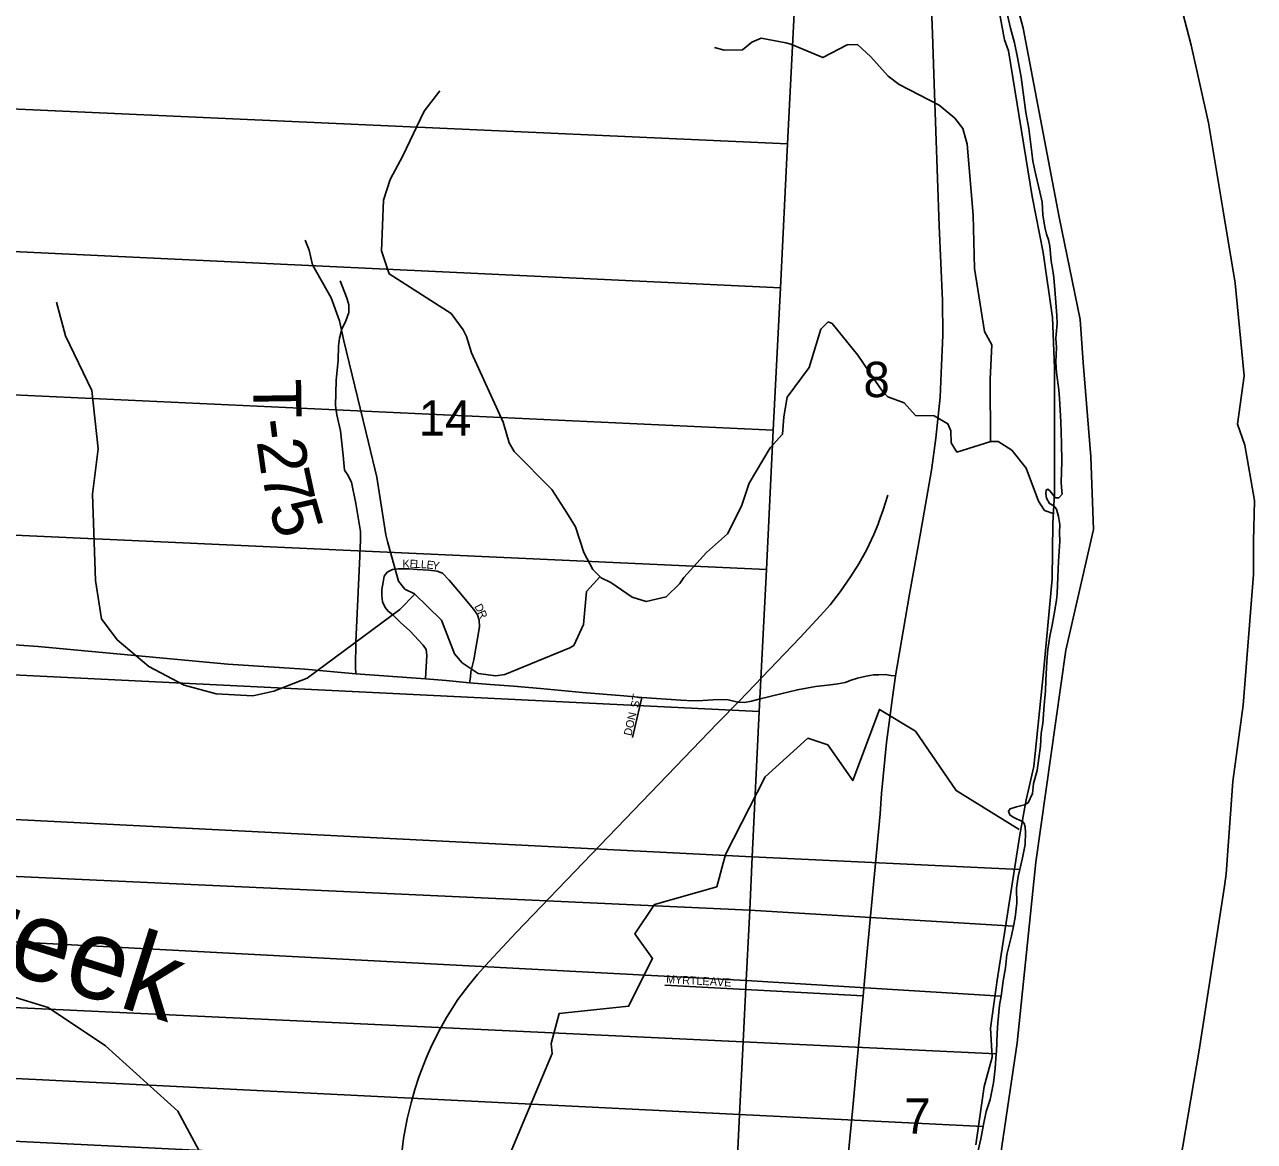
# Model space of a CAD drawing. Extents: x 1878108 to 2183446, y 146837 to 508383.
# Drawn here: x 2064537 to 2072221, y 311060 to 318037 of the extents above; entities that cross this region are included whole.
import ezdxf

# ---------------------------------------------------------------- set-up
doc = ezdxf.new("R2010")
doc.units = 0
for name, color, linetype in [('GM_X_County', 7, 'Continuous'), ('GM_X_County_Road', 7, 'Continuous'), ('GM_X_Major_River', 7, 'Continuous'), ('GM_X_Minor_River', 7, 'Continuous'), ('GM_X_Minor_River_Text', 7, 'Continuous'), ('GM_X_Rail_Line', 7, 'Continuous'), ('GM_X_Section', 7, 'Continuous'), ('GM_X_Section_Text', 7, 'Continuous'), ('GM_X_State_Route', 7, 'Continuous'), ('GM_X_Township', 7, 'Continuous'), ('GM_X_Township_Road', 7, 'Continuous'), ('GM_X_Township_Road_Text', 7, 'Continuous'), ('GM_X_Township_Subdivision', 7, 'Continuous'), ('GM_X_Township_Subdivision_Text', 7, 'Continuous')]:
    doc.layers.add(name, color=color, linetype=linetype)

msp = doc.modelspace()

# ---------------------------------------------------------------- linework, layer by layer
at = {"layer": 'GM_X_County'}
msp.add_lwpolyline([(2069614, 325144.7), (2069452.2, 323351.5), (2069398.3, 322524), (2069424.3, 321786.6), (2069787.8, 320905), (2070327.1, 319650.7), (2070434.9, 319135.8), (2070540.7, 318895.9), (2070777.2, 318015.6), (2071000.7, 316833.2), (2071132.4, 316193.8), (2071150.4, 315925.3), (2071198.3, 315336.1), (2071216.3, 314883.2), (2071042.6, 314129.7), (2070855, 312805), (2070739.3, 311674.7), (2070547.7, 310380)], dxfattribs=at)
at = {"layer": 'GM_X_County_Road'}
msp.add_lwpolyline([(2064263.5, 314177.3), (2064622.4, 314150.8), (2065023.6, 314113.3), (2065405.5, 314078.3), (2065806.7, 314042), (2066288.8, 314009.4), (2066607, 313981.5), (2067041.8, 313949), (2067170.8, 313938.2), (2067317.8, 313925.6), (2067445.9, 313913.8), (2067592, 313904.8), (2067761.6, 313889.5), (2068024, 313864.2), (2068282, 313843.5), (2068393.9, 313833.6), (2068637.4, 313815.5), (2068714.1, 313812.8), (2068775.4, 313814.6), (2068837.6, 313819.1), (2068889, 313820.9), (2068933.2, 313818.2), (2068992.8, 313804.7), (2069034.3, 313802), (2069078.4, 313811), (2069133.5, 313824.6), (2069262.5, 313855.2), (2069366.2, 313881.4), (2069478, 313901.2), (2069573.6, 313912.9), (2069617.8, 313919.3), (2069663.8, 313927.4), (2069702.6, 313941.8), (2069740.5, 313954.4), (2069795.5, 313966.2), (2069840.6, 313974.3), (2069874.9, 313975.2), (2069913.7, 313976.1), (2069948.9, 313970.7), (2069978.6, 313968)], dxfattribs=at)
at = {"layer": 'GM_X_Major_River'}
for p, q in [((2070971.6, 315107.5), (2070962.4, 314923)), ((2070795.6, 313194.3), (2070756.6, 312975.6))]:
    msp.add_line(p, q, dxfattribs=at)
for points in [[(2071688.6, 310527.8), (2071875.8, 311629.1), (2072035.4, 312654.1), (2072045, 312732.3), (2072086.6, 313307.8), (2072150.6, 313785.2), (2072215.2, 314601.4), (2072216.3, 314809.9), (2072221.3, 315064.5), (2072162, 315409), (2072115.6, 315541.2), (2072158.3, 315842), (2072100.1, 316421.2), (2072026.4, 316873.9), (2071934.4, 317422.8), (2071826.6, 317907.5), (2071690.8, 318430.2), (2071585.8, 318726.4), (2071450.2, 318967.2)], [(2070433.4, 318890.1), (2070577.2, 318393.5), (2070660.8, 317940.8), (2070685, 317872.8), (2070832.4, 316963.2), (2070901.7, 316612.7), (2070959.2, 316208), (2070972.4, 315893.3), (2070971.6, 315107.5)], [(2070962.4, 314923), (2070957.8, 314574.2), (2070904.2, 313990.6), (2070842.7, 313401), (2070795.6, 313194.3)], [(2070756.6, 312975.6), (2070614.5, 312067), (2070571.8, 311768.1), (2070582.5, 311585.7), (2070533.4, 311403.1), (2070480.9, 311038)]]:
    msp.add_lwpolyline(points, dxfattribs=at)
at = {"layer": 'GM_X_Minor_River'}
for points in [[(2070571.4, 315432.1), (2070570.7, 315822.6), (2070580.8, 316035.5), (2070534.8, 316119.7), (2070472.9, 316513.2), (2070463, 316846.5), (2070427.1, 317290.1), (2070399.1, 317388.5), (2070349.1, 317452.7), (2070251.1, 317532.9), (2070000.9, 317663.1), (2069932.9, 317715.2), (2069824.9, 317835.6), (2069740.8, 317911.8), (2069676.8, 317909.7), (2069524.6, 317831.3), (2069324.5, 317915.4), (2069292.5, 317923.4), (2069140.4, 317951.3), (2069080.3, 317927.2), (2069022.3, 317878.9), (2068908.2, 317876.8), (2068848.1, 317892.8)], [(2070970.9, 314979.9), (2070910.7, 315001.8), (2070872.7, 315060), (2070794.7, 315264.7), (2070704.7, 315379.1), (2070620.6, 315433.2), (2070574.6, 315433.1), (2070362.4, 315366.6), (2070326.4, 315424.8), (2070324.4, 315499.1), (2070306.4, 315543.3), (2070220.4, 315593.4), (2070104.3, 315595.2), (2070032.3, 315673.5), (2069930.2, 315711.5), (2069904.2, 315737.6), (2069880.2, 315769.7), (2069744.2, 315972.3), (2069582.1, 316168.9), (2069558.1, 316178.9), (2069512, 316134.7), (2069439.9, 315893.7), (2069301.7, 315708.8), (2069281.7, 315586.3), (2069273.6, 315477.9), (2069195.5, 315393.5), (2069065.4, 315172.5), (2069017.3, 315027.9), (2068929.1, 314855.1), (2068797, 314738.5), (2068656.8, 314581.8), (2068630.8, 314545.6), (2068546.7, 314461.2), (2068420.6, 314433), (2068332.5, 314459), (2068200.5, 314551.2), (2068140.4, 314581.2), (2068088.4, 314633.4), (2068032.4, 314739.7), (2067978.4, 314898.3), (2067924.4, 314986.6), (2067830.4, 315133), (2067596.3, 315369.7), (2067564.3, 315423.9), (2067526.3, 315552.3), (2067330.3, 315985.8), (2067298.3, 316088.2), (2067278.3, 316130.3), (2067202.3, 316232.6), (2066814.1, 316479.1), (2066768.1, 316623.7), (2066780.2, 316940.9), (2066822.3, 317069.4), (2066900.4, 317216.1), (2067034.6, 317495.3), (2067130.7, 317623.9)], [(2068132.6, 314589.1), (2068048.3, 314494.8), (2068030.3, 314288), (2067968.2, 314157.4), (2067944.1, 314143.3), (2067537.8, 313976.3), (2067481.7, 313968.2), (2067371.6, 313982.1), (2067271.6, 314050.3), (2067223.6, 314106.4), (2067141.6, 314315.1), (2067053.6, 314401.4), (2066973.5, 314479.6), (2066913.5, 314509.7), (2066873.5, 314559.8), (2066805.5, 314806.7), (2066793.5, 314848.8), (2066737.6, 315210.2), (2066685.6, 315427), (2066531.7, 316061.2), (2066505.7, 316185.7), (2066451.8, 316330.2), (2066335.7, 316536.9), (2066315.8, 316627.2), (2066290.4, 316689.8)], [(2064737.3, 316302.4), (2064791.7, 316092.2), (2064957.7, 315750.7), (2064997.8, 315385.7), (2064960.8, 315104.1), (2064980.8, 314564.2), (2065017.5, 314323.6), (2065115.1, 314194.2), (2065313.2, 314025.8), (2065534.8, 313909.8), (2065733.6, 313855.9), (2065964.1, 313844.4), (2066093.9, 313872), (2066303.3, 313954.7), (2066881.4, 314383), (2066975, 314477.8)], [(2070751.8, 313008.5), (2070357.5, 313251.6), (2070104, 313622.1), (2069877.8, 313758.4), (2069711.2, 313313.9), (2069555.9, 313537), (2069431.1, 313578), (2069163.7, 313337.1), (2068915.5, 312851.8), (2068862, 312650.9), (2068472.6, 312539.2), (2068350.8, 312355.7), (2068461, 312202.4), (2068310.6, 311904.4), (2067876.3, 311858.4), (2067826.6, 311671.5), (2067833.4, 311609.5), (2067460.3, 310722.2)], [(2065770.3, 310739.1), (2065495, 311247.8), (2065042.6, 311656.6), (2064684.7, 311895.9), (2064010.5, 312102.3)]]:
    msp.add_lwpolyline(points, dxfattribs=at)
at = {"layer": 'GM_X_Rail_Line'}
for points in [[(2069869.7, 314916.1), (2069875.5, 314930.3), (2069902.7, 315004.6), (2069929.9, 315097.3)], [(2066886, 310921.5), (2066903.8, 311078.1), (2066927.3, 311201.7), (2066951.6, 311301), (2066974.4, 311383.3), (2067002.4, 311467.2), (2067046.5, 311579.7), (2067079.6, 311656.2), (2067131.1, 311759.2), (2067173, 311833.5), (2067245.1, 311945.3), (2067312, 312035.1), (2067367.9, 312102.7), (2067437.1, 312182.2), (2067609.2, 312363.9), (2068867, 313672.5), (2069003.1, 313812.9), (2069380.5, 314206.5), (2069509.9, 314344.8), (2069571, 314412.4), (2069632.8, 314492.6), (2069698.2, 314586.8), (2069749, 314668.4), (2069799, 314757.4), (2069843.1, 314850.8), (2069869.7, 314916.1)]]:
    msp.add_lwpolyline(points, dxfattribs=at)
at = {"layer": 'GM_X_Section'}
for points in [[(2063992.9, 318442.1), (2069349.6, 318187.6), (2069304.3, 317291.4), (2063941.4, 317532.7)], [(2069304.3, 317291.4), (2069259.7, 316393.1), (2063891.2, 316645.6), (2063941.4, 317532.7)], [(2063891.2, 316645.6), (2069259.7, 316393.1), (2069213.9, 315503.3), (2063839.7, 315752.1)], [(2069213.9, 315503.3), (2069171.9, 314633.3), (2063791, 314878.1), (2063839.7, 315752.1)], [(2063791, 314878.1), (2069171.9, 314633.3), (2069127, 313746), (2063741.9, 314011)], [(2069127, 313746), (2069083.1, 312837.9), (2063690.9, 313109.3), (2063741.9, 314011)], [(2069083.1, 312837.9), (2069068.1, 312503.4), (2063670.6, 312752.2), (2063690.9, 313109.3)], [(2070755.9, 312759.3), (2070746, 312715.2), (2070734.3, 312641.2), (2070736.6, 312547.2), (2070726.9, 312459.1), (2070715.7, 312404.8), (2069068.1, 312503.4), (2069083.1, 312837.9)], [(2063670.6, 312752.2), (2069068.1, 312503.4), (2069046.4, 312065.1), (2063647.8, 312349.6)], [(2069068.1, 312503.4), (2070715.7, 312404.8), (2070703.3, 312345), (2070673.7, 312226.8), (2070666, 312144.8), (2070652.3, 312062.7), (2070638.8, 311966.5), (2069046.4, 312065.1)], [(2069046.4, 312065.1), (2069027.4, 311681.1), (2063624.4, 311936.5), (2063647.8, 312349.6)], [(2070638.8, 311966.5), (2070628.8, 311910.6), (2070619.2, 311800.5), (2070613.4, 311736.5), (2070609.8, 311620.5), (2070608.7, 311606), (2069027.4, 311681.1), (2069046.4, 312065.1)], [(2063624.4, 311936.5), (2069027.4, 311681.1), (2069005, 311228.2), (2063599.5, 311497)], [(2069027.4, 311681.1), (2070608.7, 311606), (2070602.1, 311514.4), (2070590.5, 311426.3), (2070570.8, 311322.2), (2070545.1, 311246.1), (2070529.3, 311166), (2070526.7, 311152.3), (2069005, 311228.2)], [(2069005, 311228.2), (2068985.7, 310838.6), (2063577.3, 311103.9), (2063599.5, 311497)], [(2070526.7, 311152.3), (2070511.7, 311076), (2070495.9, 311003.9), (2070484.2, 310929.8), (2070480.4, 310869.8), (2070468.6, 310817.8), (2070455.8, 310744.1), (2068985.7, 310838.6), (2069005, 311228.2)]]:
    msp.add_lwpolyline(points, close=True, dxfattribs=at)
msp.add_lwpolyline([(2070673.1, 318122.4), (2070697.4, 318014.4), (2070721.7, 317922.5), (2070740.1, 317830.5), (2070764.5, 317708.6), (2070793.3, 317488.6), (2070811.6, 317388.7), (2070830.2, 317238.7), (2070836.4, 317182.7), (2070854.7, 317098.7), (2070881.1, 316992.8), (2070895.3, 316926.8), (2070899.6, 316848.8), (2070911.9, 316770.9), (2070922, 316726.9), (2070934.1, 316692.9), (2070942.3, 316652.9), (2070950.6, 316558.9), (2070960.8, 316501), (2070968.9, 316457), (2070977.3, 316355), (2070985.8, 316219), (2070988, 316169), (2070980.3, 316076.9), (2070984.5, 316018.9), (2070980.8, 315928.9), (2070985, 315862.9), (2070999.4, 315754.9), (2071003.6, 315700.9), (2071012.1, 315554.9), (2071016.6, 315422.9), (2071019, 315306.9), (2071013.4, 315176.8), (2071017.7, 315122.8), (2071019.7, 315102.8), (2070999.8, 315080.7), (2070977.8, 315080.7), (2070967.7, 315092.6), (2070943.6, 315124.5), (2070931.6, 315134.5), (2070919.6, 315128.5), (2070917.7, 315106.5), (2070921.8, 315078.5), (2070941.9, 315044.5), (2070967.9, 315030.6), (2070984, 315008.7), (2070998.2, 314964.7), (2071006.4, 314914.7), (2071004.5, 314862.7), (2071004.7, 314808.7), (2070999.1, 314714.6), (2070997.2, 314684.6), (2070993.5, 314584.6), (2070987.9, 314482.5), (2070984, 314440.5), (2070968.3, 314342.4), (2070958.6, 314284.4), (2070942.8, 314216.3), (2070931.1, 314132.2), (2070923.3, 314058.2), (2070917.8, 313940.2), (2070916, 313874.1), (2070908.3, 313786.1), (2070898.7, 313670), (2070888.9, 313610), (2070885.2, 313527.9), (2070873.4, 313453.9), (2070863.7, 313377.8), (2070842, 313295.7), (2070834.2, 313233.7), (2070808.4, 313175.6), (2070784.4, 313161.5), (2070734.5, 313149.3), (2070694.5, 313137.1), (2070684.5, 313123.1), (2070692.7, 313099.1), (2070714.7, 313085.2), (2070774.8, 313055.4), (2070782.8, 313045.4), (2070788.9, 313025.4), (2070791.1, 312989.5), (2070789.3, 312915.4), (2070771.6, 312831.3), (2070755.9, 312759.3), (2069083.1, 312837.9), (2069127, 313746), (2069171.9, 314633.3), (2069213.9, 315503.3), (2069259.7, 316393.1), (2069304.3, 317291.4), (2069349.6, 318187.6)], dxfattribs=at)
at = {"layer": 'GM_X_State_Route'}
for points in [[(2069978.6, 313968), (2070066.3, 314479.4), (2070134.1, 314859.7), (2070202.9, 315254), (2070230.7, 315453.4), (2070258.5, 315708.4), (2070264.5, 315859.5), (2070275.4, 316097.5), (2070271.8, 316312.6), (2070252.4, 316780.3), (2070221, 317666), (2070210.1, 317977.8), (2070188.4, 318533.7)], [(2069414.9, 308905.2), (2069447.4, 309151.4), (2069495.2, 309491.5), (2069503, 309540.1), (2069592.6, 310176.1), (2069636.8, 310506.2), (2069662.9, 310754.2), (2069709.8, 311247.6), (2069730.6, 311477.6), (2069776.6, 311968.3), (2069797.3, 312201.9), (2069882.1, 313105.7), (2069891.1, 313233.8), (2069922.7, 313552.2), (2069959.7, 313833.6), (2069978.6, 313968)]]:
    msp.add_lwpolyline(points, dxfattribs=at)
at = {"layer": 'GM_X_Township'}
msp.add_lwpolyline([(2069614, 325144.7), (2069452.2, 323351.5), (2069398.3, 322524), (2069424.3, 321786.6), (2069787.8, 320905), (2070327.1, 319650.7), (2070434.9, 319135.8), (2070540.7, 318895.9), (2070777.2, 318015.6), (2071000.7, 316833.2), (2071132.4, 316193.8), (2071150.4, 315925.3), (2071198.3, 315336.1), (2071216.3, 314883.2), (2071042.6, 314129.7), (2070855, 312805), (2070739.3, 311674.7), (2070547.7, 310380)], dxfattribs=at)
at = {"layer": 'GM_X_Township_Road'}
for points in [[(2066547.5, 316333.9), (2066508.1, 316435.1)], [(2066558.2, 315219.1), (2066536.2, 315252.7), (2066527.3, 315344.5), (2066511.1, 315499.9), (2066487.4, 315599), (2066480, 315658.2), (2066484.4, 315813.6), (2066496.3, 315940.9), (2066497.7, 316028.2), (2066503.7, 316078.5), (2066518.5, 316133.3), (2066545.1, 316186.5), (2066562.9, 316238.3), (2066562.9, 316285.7), (2066552.5, 316321.2), (2066547.5, 316333.9)], [(2066607, 313981.5), (2066604.3, 314021.5), (2066605.8, 314179.8), (2066629.4, 314671.1), (2066635.4, 314816.2), (2066635.4, 314870.9), (2066607.3, 315044.1), (2066580.6, 315178.7), (2066558.4, 315218.7), (2066558.2, 315219.1)]]:
    msp.add_lwpolyline(points, dxfattribs=at)
at = {"layer": 'GM_X_Township_Subdivision'}
for points in [[(2067317.8, 313925.6), (2067322.3, 313960.8), (2067326.3, 313993.2), (2067344, 314069), (2067379.1, 314274.6), (2067376.4, 314315.2), (2067366.5, 314350.4), (2067343.1, 314382.9), (2067247.4, 314496.5), (2067190.6, 314566.9), (2067147.3, 314610.2), (2067115.8, 314622.8), (2067063.4, 314629.1), (2066989.5, 314632.7), (2066939, 314637.2), (2066895.7, 314636.3), (2066870.4, 314636.3), (2066835.2, 314631.8), (2066802.8, 314616.5), (2066782.9, 314590.3), (2066776.6, 314554.3), (2066769.4, 314508.3), (2066768.5, 314472.2), (2066773, 314430.7), (2066789.2, 314394.6), (2066808.2, 314372.1), (2066837, 314349.5), (2066884.8, 314300.8), (2066944.4, 314250.3), (2067026.5, 314159.2), (2067047.2, 314133), (2067050.8, 314096), (2067044.2, 313988.6), (2067041.8, 313949)], [(2068364.5, 313708.7), (2068393.9, 313833.6)], [(2068335.2, 313583.7), (2068364.5, 313708.7)], [(2068538.2, 312035.9), (2069776.6, 311968.3)]]:
    msp.add_lwpolyline(points, dxfattribs=at)

# ---------------------------------------------------------------- texts
at = {"layer": 'GM_X_Minor_River_Text'}
msp.add_text('Creek', height=500.01, rotation=342.51191, dxfattribs=at).set_placement((2063731.4, 312339.1))
at = {"layer": 'GM_X_Section_Text'}
for s, p in [('8', (2069778.5, 315709.4)), ('14', (2066999.9, 315469.1)), ('7', (2070033.7, 311107.6))]:
    msp.add_text(s, height=221, rotation=0.00001, dxfattribs=at).set_placement(p)
at = {"layer": 'GM_X_Township_Road_Text'}
for s, rotation, p in [('T', 270.8443, (2065964.6, 315821.8)), ('-', 277.08174, (2065970.4, 315561.9)), ('2', 278.05761, (2065986.3, 315434.1)), ('7', 282.16119, (2066016.3, 315228.1)), ('5', 286.04718, (2066060.6, 315025.9))]:
    msp.add_text(s, height=300, rotation=rotation, dxfattribs=at).set_placement(p)
at = {"layer": 'GM_X_Township_Subdivision_Text'}
for s, rotation, p in [('K', 359.54094, (2066898.6, 314644.3)), ('E', 358.25105, (2066942.3, 314644)), ('L', 357.34906, (2066977.3, 314642.9)), ('L', 357.23991, (2067012.4, 314641.3)), ('E', 353.92234, (2067046.8, 314639.7)), ('Y', 350.71375, (2067081.1, 314636)), ('D', 297.65981, (2067346.3, 314402.3)), ('R', 293.69614, (2067366.3, 314364.2)), ('ST', 79.37209, (2068372.3, 313766.1)), ('DON', 77.27585, (2068328.3, 313590.3)), ('MYRTLE', 356.9852, (2068544.8, 312048.9)), ('AVE', 356.0574, (2068817.7, 312035.7))]:
    msp.add_text(s, height=50, rotation=rotation, dxfattribs=at).set_placement(p)

doc.saveas('drawing.dxf')
